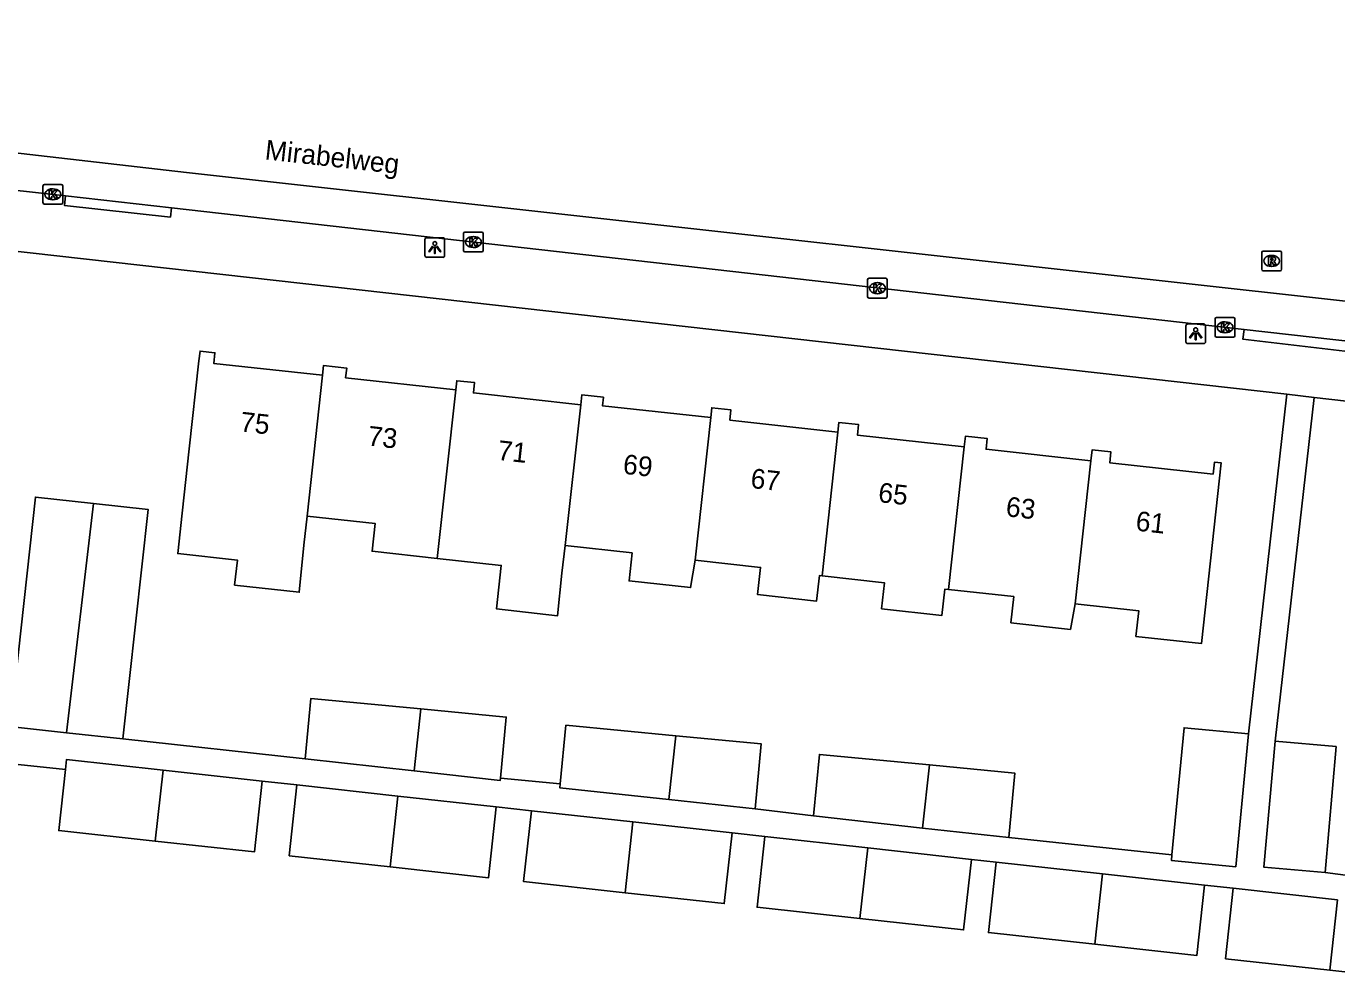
# Model space of a CAD drawing. Extents: x 162026 to 163499, y 387297 to 388169.
# Drawn here: x 162396 to 162462.5, y 388088.8 to 388137.2 of the extents above; entities that cross this region are included whole.
import ezdxf

# ---------------------------------------------------------------- set-up
doc = ezdxf.new("R2010")
doc.units = 0
for name, color, linetype in [('IMGEO_Kolk', 7, 'Continuous'), ('IMGEO_Lichtpunt', 7, 'Continuous'), ('IMGEO_Openbare_ruimte_label', 7, 'Continuous'), ('IMGEO_Pand', 7, 'Continuous'), ('IMGEO_Pand_nummerreeks', 7, 'Continuous'), ('IMGEO_Rijbaan_lokaal_gesloten', 7, 'Continuous'), ('IMGEO_Rioolput', 7, 'Continuous'), ('IMGEO_Voetpad_open', 7, 'Continuous')]:
    doc.layers.add(name, color=color, linetype=linetype)

msp = doc.modelspace()

# ---------------------------------------------------------------- linework, layer by layer
at = {"layer": 'IMGEO_Kolk'}
for p, q in [((162396.857, 388128.214), (162396.857, 388129.066)), ((162396.932, 388129.14), (162397.784, 388129.14)), ((162397.858, 388129.066), (162397.858, 388128.214)), ((162397.345, 388128.92), (162397.37, 388128.92)), ((162397.784, 388128.14), (162396.932, 388128.14)), ((162397.368, 388128.36), (162397.343, 388128.36)), ((162418.204, 388125.792), (162418.204, 388126.644)), ((162418.279, 388126.718), (162419.131, 388126.718)), ((162418.692, 388126.498), (162418.717, 388126.498)), ((162419.205, 388126.644), (162419.205, 388125.792)), ((162418.715, 388125.938), (162418.69, 388125.938)), ((162419.131, 388125.718), (162418.279, 388125.718)), ((162438.714, 388123.45), (162438.714, 388124.302)), ((162438.789, 388124.376), (162439.641, 388124.376)), ((162439.202, 388124.156), (162439.227, 388124.156)), ((162439.715, 388124.302), (162439.715, 388123.45)), ((162439.641, 388123.376), (162438.789, 388123.376)), ((162439.225, 388123.596), (162439.2, 388123.596)), ((162456.362, 388121.462), (162456.362, 388122.314)), ((162456.437, 388122.388), (162457.289, 388122.388)), ((162456.85, 388122.168), (162456.875, 388122.168)), ((162457.363, 388122.314), (162457.363, 388121.462)), ((162457.289, 388121.388), (162456.437, 388121.388)), ((162456.873, 388121.608), (162456.848, 388121.608))]:
    msp.add_line(p, q, dxfattribs=at)
for points in [[(162396.857, 388128.214), (162396.857, 388129.066)], [(162396.932, 388129.14), (162397.784, 388129.14)], [(162397.858, 388129.066), (162397.858, 388128.214)], [(162397.178, 388128.84), (162397.301, 388128.84), (162397.301, 388128.689), (162397.431, 388128.84), (162397.595, 388128.84), (162397.449, 388128.689), (162397.602, 388128.44), (162397.45, 388128.44), (162397.365, 388128.604), (162397.301, 388128.537), (162397.301, 388128.44), (162397.178, 388128.44), (162397.178, 388128.84)], [(162397.784, 388128.14), (162396.932, 388128.14)], [(162418.204, 388125.792), (162418.204, 388126.644)], [(162418.279, 388126.718), (162419.131, 388126.718)], [(162418.525, 388126.418), (162418.648, 388126.418), (162418.648, 388126.267), (162418.778, 388126.418), (162418.942, 388126.418), (162418.796, 388126.267), (162418.949, 388126.018), (162418.797, 388126.018), (162418.712, 388126.182), (162418.648, 388126.115), (162418.648, 388126.018), (162418.525, 388126.018), (162418.525, 388126.418)], [(162419.205, 388126.644), (162419.205, 388125.792)], [(162419.131, 388125.718), (162418.279, 388125.718)], [(162438.714, 388123.45), (162438.714, 388124.302)], [(162438.789, 388124.376), (162439.641, 388124.376)], [(162439.035, 388124.076), (162439.158, 388124.076), (162439.158, 388123.925), (162439.288, 388124.076), (162439.452, 388124.076), (162439.306, 388123.925), (162439.459, 388123.676), (162439.307, 388123.676), (162439.222, 388123.84), (162439.158, 388123.773), (162439.158, 388123.676), (162439.035, 388123.676), (162439.035, 388124.076)], [(162439.715, 388124.302), (162439.715, 388123.45)], [(162439.641, 388123.376), (162438.789, 388123.376)], [(162456.362, 388121.462), (162456.362, 388122.314)], [(162456.437, 388122.388), (162457.289, 388122.388)], [(162456.683, 388122.088), (162456.806, 388122.088), (162456.806, 388121.937), (162456.936, 388122.088), (162457.1, 388122.088), (162456.954, 388121.937), (162457.107, 388121.688), (162456.955, 388121.688), (162456.87, 388121.852), (162456.806, 388121.785), (162456.806, 388121.688), (162456.683, 388121.688), (162456.683, 388122.088)], [(162457.363, 388122.314), (162457.363, 388121.462)], [(162457.289, 388121.388), (162456.437, 388121.388)]]:
    msp.add_lwpolyline(points, dxfattribs=at)
for centre, start, end in [((162396.934, 388129.064), 91.55205, 178.44795), ((162396.934, 388129.064), 91.55205, 178.44795), ((162397.782, 388129.064), 1.55205, 88.44795), ((162397.782, 388129.064), 1.55205, 88.44795), ((162396.934, 388128.216), 181.55205, 268.44795), ((162396.934, 388128.216), 181.55205, 268.44795), ((162397.782, 388128.216), 271.55205, 358.44795), ((162397.782, 388128.216), 271.55205, 358.44795), ((162418.281, 388126.642), 91.55205, 178.44795), ((162418.281, 388126.642), 91.55205, 178.44795), ((162419.129, 388126.642), 1.55205, 88.44795), ((162419.129, 388126.642), 1.55205, 88.44795), ((162418.281, 388125.794), 181.55205, 268.44795), ((162418.281, 388125.794), 181.55205, 268.44795), ((162419.129, 388125.794), 271.55205, 358.44795), ((162419.129, 388125.794), 271.55205, 358.44795), ((162438.791, 388124.3), 91.55205, 178.44795), ((162438.791, 388124.3), 91.55205, 178.44795), ((162439.639, 388124.3), 1.55205, 88.44795), ((162439.639, 388124.3), 1.55205, 88.44795), ((162438.791, 388123.452), 181.55205, 268.44795), ((162438.791, 388123.452), 181.55205, 268.44795), ((162439.639, 388123.452), 271.55205, 358.44795), ((162439.639, 388123.452), 271.55205, 358.44795), ((162456.439, 388122.312), 91.55205, 178.44795), ((162456.439, 388122.312), 91.55205, 178.44795), ((162457.287, 388122.312), 1.55205, 88.44795), ((162457.287, 388122.312), 1.55205, 88.44795), ((162456.439, 388121.464), 181.55205, 268.44795), ((162456.439, 388121.464), 181.55205, 268.44795), ((162457.287, 388121.464), 271.55205, 358.44795), ((162457.287, 388121.464), 271.55205, 358.44795)]:
    msp.add_arc(centre, 0.0765, start, end, dxfattribs=at)
for centre, major_axis, ratio, start_param, end_param in [((162397.344, 388128.64), (-0.387, 0.002), 0.722429, 4.712389, 7.853982), ((162397.369, 388128.64), (-0.39, 0.002), 0.717154, 1.570796, 4.712389), ((162418.691, 388126.218), (-0.387, 0.002), 0.722429, 4.712389, 7.853982), ((162418.716, 388126.218), (-0.39, 0.002), 0.717154, 1.570796, 4.712389), ((162439.201, 388123.876), (-0.387, 0.002), 0.722429, 4.712389, 7.853982), ((162439.226, 388123.876), (-0.39, 0.002), 0.717154, 1.570796, 4.712389), ((162456.849, 388121.888), (-0.387, 0.002), 0.722429, 4.712389, 7.853982), ((162456.874, 388121.888), (-0.39, 0.002), 0.717154, 1.570796, 4.712389)]:
    msp.add_ellipse(centre, major_axis=major_axis, ratio=ratio, start_param=start_param, end_param=end_param, dxfattribs=at)
at = {"layer": 'IMGEO_Lichtpunt'}
for p, q in [((162417.151, 388126.437), (162416.343, 388126.437)), ((162417.151, 388126.437), (162416.343, 388126.437)), ((162416.249, 388126.342), (162416.249, 388125.535)), ((162416.249, 388126.342), (162416.249, 388125.535)), ((162417.245, 388125.535), (162417.245, 388126.342)), ((162417.245, 388125.535), (162417.245, 388126.342)), ((162416.343, 388125.441), (162417.151, 388125.441)), ((162416.343, 388125.441), (162417.151, 388125.441)), ((162454.875, 388121.965), (162454.875, 388121.158)), ((162454.875, 388121.965), (162454.875, 388121.158)), ((162455.777, 388122.06), (162454.969, 388122.06)), ((162455.777, 388122.06), (162454.969, 388122.06)), ((162455.871, 388121.158), (162455.871, 388121.965)), ((162455.871, 388121.158), (162455.871, 388121.965)), ((162454.969, 388121.064), (162455.777, 388121.064)), ((162454.969, 388121.064), (162455.777, 388121.064))]:
    msp.add_line(p, q, dxfattribs=at)
for points in [[(162416.623, 388126.006), (162416.662, 388125.978), (162416.474, 388125.716), (162416.436, 388125.743), (162416.623, 388126.006)], [(162416.725, 388125.958), (162416.772, 388125.958), (162416.772, 388125.636), (162416.725, 388125.636), (162416.725, 388125.958)], [(162416.835, 388125.978), (162416.873, 388126.005), (162417.06, 388125.743), (162417.021, 388125.715), (162416.835, 388125.978)], [(162455.249, 388121.629), (162455.288, 388121.601), (162455.1, 388121.339), (162455.062, 388121.366), (162455.249, 388121.629)], [(162455.351, 388121.581), (162455.398, 388121.581), (162455.398, 388121.259), (162455.351, 388121.259), (162455.351, 388121.581)], [(162455.461, 388121.601), (162455.499, 388121.628), (162455.686, 388121.366), (162455.647, 388121.338), (162455.461, 388121.601)]]:
    msp.add_lwpolyline(points, dxfattribs=at)
for centre in [(162416.748, 388126.14), (162455.374, 388121.763)]:
    msp.add_circle(centre, 0.0994, dxfattribs=at)
for centre, start, end in [((162416.343, 388126.342), 90, 180), ((162416.343, 388126.342), 90, 180), ((162417.151, 388126.342), 0, 90), ((162417.151, 388126.342), 0, 90), ((162416.343, 388125.535), 180, 270), ((162416.343, 388125.535), 180, 270), ((162417.151, 388125.535), 270, 0), ((162417.151, 388125.535), 270, 360), ((162454.969, 388121.965), 90, 180), ((162454.969, 388121.965), 90, 180), ((162455.777, 388121.965), 0, 90), ((162455.777, 388121.965), 0, 90), ((162454.969, 388121.158), 180, 270), ((162454.969, 388121.158), 180, 270), ((162455.777, 388121.158), 270, 0), ((162455.777, 388121.158), 270, 360)]:
    msp.add_arc(centre, 0.0946, start, end, dxfattribs=at)
at = {"layer": 'IMGEO_Pand'}
for points in [[(162410.267, 388112.309), (162410.104, 388110.829), (162409.863, 388108.442), (162406.584, 388108.803), (162406.723, 388110.072), (162403.699, 388110.405), (162403.925, 388112.455), (162404.284, 388115.713), (162404.776, 388120.186), (162404.831, 388120.683), (162405.582, 388120.601), (162405.522, 388120.057), (162411.038, 388119.451)], [(162411.038, 388119.451), (162411.093, 388119.949), (162412.274, 388119.819), (162412.22, 388119.328), (162417.813, 388118.714)], [(162411.038, 388119.451), (162410.267, 388112.309)], [(162424.157, 388117.958), (162418.708, 388118.556), (162418.765, 388119.079), (162417.864, 388119.178), (162417.813, 388118.714)], [(162417.813, 388118.714), (162416.868, 388110.156)], [(162430.752, 388117.304), (162425.258, 388117.908), (162425.306, 388118.341), (162424.213, 388118.461), (162424.157, 388117.958)], [(162423.37, 388110.805), (162424.157, 388117.958)], [(162437.208, 388116.573), (162431.727, 388117.175), (162431.783, 388117.693), (162430.807, 388117.801), (162430.752, 388117.304)], [(162430.752, 388117.304), (162429.956, 388110.063)], [(162437.208, 388116.573), (162436.408, 388109.267)], [(162443.626, 388115.824), (162438.202, 388116.42), (162438.26, 388116.949), (162437.261, 388117.059), (162437.208, 388116.573)], [(162443.626, 388115.824), (162442.831, 388108.582)], [(162450.054, 388115.113), (162444.732, 388115.698), (162444.791, 388116.236), (162443.684, 388116.358), (162443.626, 388115.824)], [(162450.054, 388115.113), (162450.115, 388115.664), (162451.071, 388115.559), (162451.011, 388115.011), (162456.258, 388114.435), (162456.325, 388115.04), (162456.669, 388115.002), (162456.123, 388110.032), (162455.66, 388105.829), (162452.336, 388106.194), (162452.48, 388107.496), (162449.258, 388107.85)], [(162449.258, 388107.85), (162450.054, 388115.113)], [(162399.423, 388112.95), (162396.471, 388113.274), (162395.453, 388104.007), (162387.647, 388104.864), (162387.404, 388102.647)], [(162398.057, 388101.309), (162399.423, 388112.95)], [(162400.916, 388100.995), (162402.195, 388112.645), (162399.423, 388112.95)], [(162416.868, 388110.156), (162413.559, 388110.519), (162413.714, 388111.93), (162410.267, 388112.309)], [(162416.868, 388110.156), (162420.124, 388109.799), (162419.88, 388107.589), (162422.98, 388107.247), (162423.193, 388109.414), (162423.37, 388110.805)], [(162423.37, 388110.805), (162426.763, 388110.433), (162426.608, 388109.015), (162429.728, 388108.673), (162429.956, 388110.063)], [(162429.956, 388110.063), (162433.286, 388109.697), (162433.135, 388108.318), (162436.127, 388107.989), (162436.27, 388109.282), (162436.408, 388109.267)], [(162436.408, 388109.267), (162439.573, 388108.919), (162439.428, 388107.598), (162442.493, 388107.261), (162442.64, 388108.603), (162442.831, 388108.582)], [(162442.831, 388108.582), (162446.136, 388108.219), (162445.99, 388106.889), (162449.017, 388106.556), (162449.258, 388107.85)], [(162387.404, 388102.647), (162387.386, 388102.483), (162398.057, 388101.309)], [(162416.042, 388102.515), (162410.46, 388103.047), (162410.169, 388099.989)], [(162416.042, 388102.515), (162415.699, 388099.373)], [(162420.08, 388099.003), (162420.376, 388102.103), (162416.042, 388102.515)], [(162398.057, 388101.309), (162400.916, 388100.995)], [(162428.977, 388101.156), (162423.4, 388101.687), (162423.117, 388098.713)], [(162428.621, 388097.918), (162428.977, 388101.156)], [(162433.002, 388097.451), (162433.316, 388100.743), (162428.977, 388101.156)], [(162454.164, 388095.104), (162454.137, 388094.821), (162457.403, 388094.507), (162458.051, 388101.25)], [(162458.051, 388101.25), (162454.785, 388101.564), (162454.164, 388095.104)], [(162461.941, 388094.204), (162458.838, 388094.477), (162459.4, 388100.874)], [(162459.4, 388100.874), (162462.503, 388100.602), (162461.941, 388094.204)], [(162402.954, 388099.41), (162398.058, 388099.95), (162398.001, 388099.434)], [(162410.169, 388099.989), (162415.699, 388099.373)], [(162441.853, 388099.675), (162436.275, 388100.206), (162435.977, 388097.084)], [(162402.559, 388095.805), (162397.66, 388096.343), (162398.001, 388099.434)], [(162402.559, 388095.805), (162402.954, 388099.41)], [(162407.981, 388098.855), (162402.954, 388099.41)], [(162415.699, 388099.373), (162420.069, 388098.886), (162420.08, 388099.003)], [(162441.853, 388099.675), (162441.501, 388096.47)], [(162445.879, 388095.983), (162446.191, 388099.262), (162441.853, 388099.675)], [(162407.981, 388098.855), (162407.586, 388095.253), (162402.559, 388095.805)], [(162414.483, 388094.495), (162409.357, 388095.058), (162409.751, 388098.659)], [(162414.877, 388098.093), (162409.751, 388098.659)], [(162423.117, 388098.713), (162423.097, 388098.506), (162428.621, 388097.918)], [(162414.483, 388094.495), (162414.877, 388098.093)], [(162419.866, 388097.543), (162414.877, 388098.093)], [(162428.621, 388097.918), (162433.002, 388097.451)], [(162419.866, 388097.543), (162419.473, 388093.947), (162414.483, 388094.495)], [(162426.407, 388093.185), (162421.256, 388093.751), (162421.649, 388097.346)], [(162426.8, 388096.777), (162421.649, 388097.346)], [(162426.407, 388093.185), (162426.8, 388096.777)], [(162426.8, 388096.777), (162431.835, 388096.221)], [(162435.977, 388097.084), (162441.501, 388096.47)], [(162441.501, 388096.47), (162445.879, 388095.983)], [(162431.835, 388096.221), (162431.441, 388092.632), (162426.407, 388093.185)], [(162438.331, 388091.875), (162433.107, 388092.449), (162433.501, 388096.037)], [(162438.724, 388095.461), (162433.501, 388096.037)], [(162438.331, 388091.875), (162438.724, 388095.461)], [(162443.985, 388094.88), (162438.724, 388095.461)], [(162443.985, 388094.88), (162443.592, 388091.297), (162438.331, 388091.875)], [(162450.254, 388090.565), (162444.85, 388091.159), (162445.244, 388094.741)], [(162445.244, 388094.741), (162450.647, 388094.144)], [(162450.647, 388094.144), (162450.254, 388090.565)], [(162455.818, 388093.573), (162450.647, 388094.144)], [(162455.818, 388093.573), (162455.426, 388089.997), (162450.254, 388090.565)], [(162462.179, 388089.255), (162456.887, 388089.836), (162457.279, 388093.412)], [(162462.57, 388092.828), (162457.279, 388093.412)], [(162462.57, 388092.828), (162462.179, 388089.255)], [(162467.008, 388092.338), (162466.639, 388088.765), (162462.179, 388089.255)]]:
    msp.add_lwpolyline(points, dxfattribs=at)
at = {"layer": 'IMGEO_Rijbaan_lokaal_gesloten'}
msp.add_lwpolyline([(162337.026, 388137.174), (162364.801, 388134.263), (162404.144, 388129.742), (162469.382, 388122.511)], dxfattribs=at)
at = {"layer": 'IMGEO_Rioolput'}
for p, q in [((162458.804, 388125.759), (162459.656, 388125.759)), ((162458.729, 388124.833), (162458.729, 388125.685)), ((162459.217, 388125.539), (162459.242, 388125.539)), ((162459.73, 388125.685), (162459.73, 388124.833)), ((162459.656, 388124.759), (162458.804, 388124.759)), ((162459.24, 388124.979), (162459.215, 388124.979))]:
    msp.add_line(p, q, dxfattribs=at)
for points in [[(162458.804, 388125.759), (162459.656, 388125.759)], [(162458.729, 388124.833), (162458.729, 388125.685)], [(162459.318, 388125.457), (162459.066, 388125.459), (162459.066, 388125.059)], [(162459.066, 388125.059), (162459.19, 388125.059), (162459.19, 388125.221), (162459.201, 388125.221)], [(162459.244, 388125.378), (162459.19, 388125.378), (162459.19, 388125.297)], [(162459.19, 388125.297), (162459.242, 388125.297)], [(162459.248, 388125.192), (162459.319, 388125.059), (162459.459, 388125.059), (162459.394, 388125.185)], [(162459.73, 388125.685), (162459.73, 388124.833)], [(162459.656, 388124.759), (162458.804, 388124.759)]]:
    msp.add_lwpolyline(points, dxfattribs=at)
for centre, radius, start, end in [((162458.806, 388125.683), 0.0765, 91.55205, 178.44795), ((162458.806, 388125.683), 0.0765, 91.55205, 178.44795), ((162459.654, 388125.683), 0.0765, 1.55205, 88.44795), ((162459.654, 388125.683), 0.0765, 1.55205, 88.44795), ((162459.2, 388125.168), 0.0533, 26.02933, 88.69889), ((162459.226, 388125.486), 0.19, 274.7715, 282.96867), ((162459.25, 388125.282), 0.0964, 77.00612, 93.18647), ((162459.264, 388125.339), 0.0378, 276.66336, 79.67722), ((162459.317, 388125.347), 0.109, 350.36119, 89.41601), ((162459.315, 388125.347), 0.112, 277.58423, 350.98172), ((162459.299, 388125.132), 0.108, 29.51342, 73.79051), ((162458.806, 388124.835), 0.0765, 181.55205, 268.44795), ((162458.806, 388124.835), 0.0765, 181.55205, 268.44795), ((162459.654, 388124.835), 0.0765, 271.55205, 358.44795), ((162459.654, 388124.835), 0.0765, 271.55205, 358.44795)]:
    msp.add_arc(centre, radius, start, end, dxfattribs=at)
for centre, major_axis, ratio, start_param, end_param in [((162459.216, 388125.259), (-0.387, 0.002), 0.722429, 4.712389, 7.853982), ((162459.241, 388125.259), (-0.39, 0.002), 0.717154, 1.570796, 4.712389)]:
    msp.add_ellipse(centre, major_axis=major_axis, ratio=ratio, start_param=start_param, end_param=end_param, dxfattribs=at)
at = {"layer": 'IMGEO_Voetpad_open'}
for points in [[(162339.8, 388135.036), (162340.937, 388134.869), (162341.003, 388134.859), (162345.244, 388134.404), (162398.006, 388128.568)], [(162340.431, 388131.804), (162344.89, 388131.447), (162459.992, 388118.487)], [(162403.381, 388127.958), (162403.327, 388127.484), (162397.949, 388128.072), (162398.006, 388128.568)], [(162398.006, 388128.568), (162403.381, 388127.958)], [(162403.381, 388127.958), (162457.831, 388121.78)], [(162464.734, 388120.996), (162464.672, 388120.479), (162457.771, 388121.284), (162457.831, 388121.78)], [(162457.831, 388121.78), (162464.734, 388120.996)], [(162459.992, 388118.487), (162458.051, 388101.25)], [(162461.383, 388118.329), (162459.992, 388118.487)], [(162461.383, 388118.329), (162459.4, 388100.874)], [(162519.299, 388111.862), (162500, 388113.941), (162497.829, 388114.188), (162461.383, 388118.329)], [(162410.169, 388099.989), (162400.916, 388100.995)], [(162398.001, 388099.434), (162395.283, 388099.728)], [(162409.751, 388098.659), (162407.981, 388098.855)], [(162423.117, 388098.713), (162420.08, 388099.003)], [(162421.649, 388097.346), (162419.866, 388097.543)], [(162435.977, 388097.084), (162433.002, 388097.451)], [(162433.501, 388096.037), (162431.835, 388096.221)], [(162454.164, 388095.104), (162445.879, 388095.983)], [(162445.244, 388094.741), (162443.985, 388094.88)], [(162461.941, 388094.204), (162468.39, 388093.373)], [(162457.279, 388093.412), (162455.818, 388093.573)]]:
    msp.add_lwpolyline(points, dxfattribs=at)

# ---------------------------------------------------------------- texts
at = {"layer": 'IMGEO_Openbare_ruimte_label'}
msp.add_text('Mirabelweg', height=1, rotation=353.74207, dxfattribs=at).set_placement((162408.089, 388130.417))
at = {"layer": 'IMGEO_Pand_nummerreeks'}
for s, p in [('75', (162406.828, 388116.612)), ('73', (162413.307, 388115.894)), ('71', (162419.898, 388115.163)), ('69', (162426.265, 388114.458)), ('67', (162432.744, 388113.74)), ('65', (162439.223, 388113.022)), ('63', (162445.702, 388112.304)), ('61', (162452.293, 388111.573))]:
    msp.add_text(s, height=1, rotation=353.67691, dxfattribs=at).set_placement(p)

doc.saveas('drawing.dxf')
